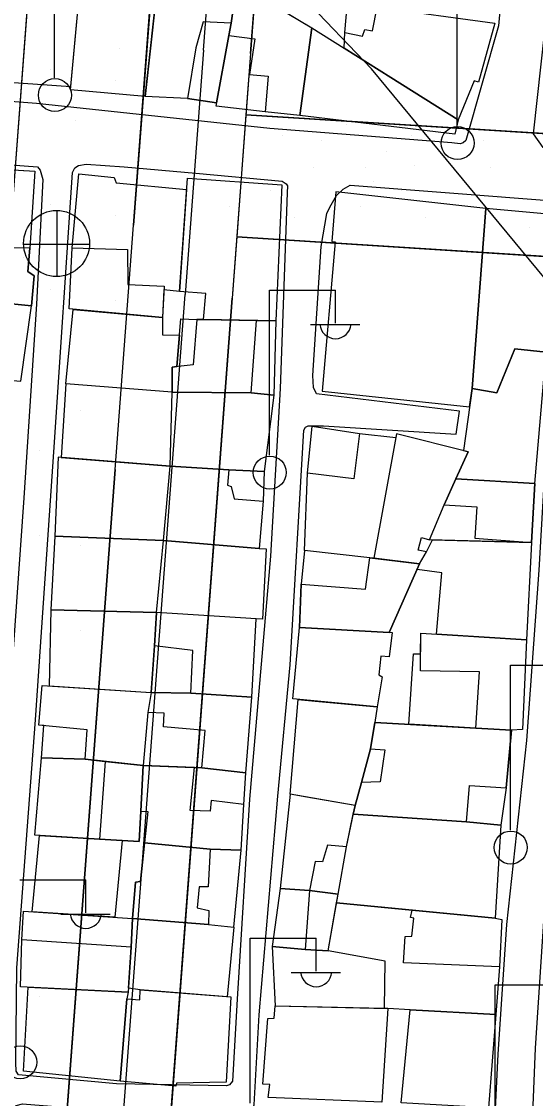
# Model space of a CAD drawing. Extents: x 417997 to 421451, y 4451742 to 4455216.
# Drawn here: x 419973.4 to 420028, y 4453116.1 to 4453230.3 of the extents above; entities that cross this region are included whole.
import ezdxf

# ---------------------------------------------------------------- set-up
doc = ezdxf.new("R2010")
doc.units = 0
for name, color, linetype in [('ADA', 7, 'Continuous'), ('ADAKENARI', 7, 'Continuous'), ('B_Mesken', 7, 'Continuous'), ('B_Teras', 7, 'Continuous'), ('Default', 7, 'Continuous'), ('KALDIRIM', 7, 'Continuous'), ('PL_AYA_PARK_DINLENME', 7, 'Continuous'), ('PL_TURZM', 7, 'Continuous'), ('S_Elektrik_Diregi', 7, 'Continuous'), ('S_Rogar_Kapagi', 7, 'Continuous'), ('SN_3_DERECE_KAYNAK_KORUMA', 7, 'Continuous'), ('TR_PARKALANI', 7, 'Continuous'), ('TR_TİC_TURIZM_K', 7, 'Continuous'), ('Yol_Sose', 7, 'Continuous')]:
    doc.layers.add(name, color=color, linetype=linetype)

# ---------------------------------------------------------------- blocks, each defined once
blk = doc.blocks.new('POINT_DISPLAY')
at = {"layer": 'Default'}
blk.add_line((0, 0), (0, 0), dxfattribs=at)

msp = doc.modelspace()

# ---------------------------------------------------------------- linework, layer by layer
at = {"layer": 'ADA'}
for p, q in [((420057.27, 4453216.61), (419997.25, 4453220.41)), ((420057.27, 4453216.61), (419997.25, 4453220.41)), ((419996.28, 4453207.45), (420056.42, 4453203.64)), ((419996.28, 4453207.45), (420056.42, 4453203.64))]:
    msp.add_line(p, q, dxfattribs=at)
at = {"layer": 'ADAKENARI'}
for p, q in [((419997.74, 4453226.89), (420007.85, 4453361.47)), ((419997.74, 4453226.89), (420007.85, 4453361.47)), ((419980.29, 4453314.96), (419972.38, 4453209.67)), ((419980.29, 4453314.96), (419972.38, 4453209.67)), ((419993.32, 4453314.84), (419985.34, 4453208.69)), ((419993.32, 4453314.84), (419985.34, 4453208.69)), ((419997.74, 4453226.89), (419995.79, 4453200.97)), ((419997.74, 4453226.89), (419995.79, 4453200.97)), ((419983.39, 4453182.79), (419985.34, 4453208.69)), ((419983.39, 4453182.79), (419985.34, 4453208.69)), ((419986.73, 4453080.4), (419995.79, 4453200.97)), ((419986.73, 4453080.4), (419995.79, 4453200.97)), ((419983.39, 4453182.79), (419975.82, 4453082.03)), ((419983.39, 4453182.79), (419975.82, 4453082.03))]:
    msp.add_line(p, q, dxfattribs=at)
at = {"layer": 'B_Mesken'}
for points in [[(420007.74, 4453229.13), (420008.9, 4453242.27), (419998.74, 4453243.84), (419996.91, 4453234), (420004.24, 4453229.63), (420007.68, 4453227.46)], [(419973.45, 4453237.22), (419966.81, 4453237.94), (419964.98, 4453224.35), (419978.66, 4453223.41), (419979.48, 4453232.17), (419979.92, 4453236.8)], [(419978.63, 4453223.04), (419980.02, 4453237.91), (419988.21, 4453237.44), (419986.55, 4453222.36)], [(419987.96, 4453235.13), (419996.27, 4453234.39), (419995.69, 4453230.1), (419995.44, 4453228.8), (419995.44, 4453228.8), (419995.44, 4453228.8), (419994.14, 4453221.67), (419991.06, 4453222.12), (419986.55, 4453222.36)], [(419995.69, 4453230.1), (419996.27, 4453234.39), (420004.24, 4453229.63), (420002.96, 4453220.34), (419999.28, 4453220.7), (419994.08, 4453221.33), (419995.44, 4453228.8)], [(420007.68, 4453227.46), (420007.74, 4453229.13), (420009.63, 4453228.74), (420009.88, 4453229.45), (420010.67, 4453229.29), (420011.17, 4453231.8), (420023.67, 4453230.11), (420021.92, 4453223.87), (420021.45, 4453224.01), (420019.76, 4453219.86)], [(420004.24, 4453229.63), (420019.76, 4453219.86), (420019.42, 4453218.34), (420002.96, 4453220.34)], [(419965.22, 4453200.99), (419965.86, 4453206.66), (419963.27, 4453206.7), (419963.81, 4453215.1), (419974.85, 4453214.43), (419974.31, 4453206.26), (419974.11, 4453203.8), (419974.78, 4453203.35), (419974.49, 4453200.15), (419967.45, 4453200.86)], [(419990.19, 4453201.66), (419988.55, 4453201.86), (419988.4, 4453198.93), (419978.5, 4453199.82), (419978.81, 4453206.3), (419979.52, 4453214.16), (419983.28, 4453213.75), (419983.47, 4453213.2), (419990.96, 4453212.48)], [(419990.19, 4453201.66), (419991.04, 4453213.67), (420001.07, 4453212.99), (420000.42, 4453198.55), (419992.75, 4453198.7), (419992.98, 4453201.45)], [(420020.97, 4453189.43), (420021.24, 4453191.4), (420022.7, 4453210.47), (420006.78, 4453212.23), (420006.38, 4453206.98), (420006.71, 4453206.95), (420005.35, 4453191.1)], [(420021.24, 4453191.4), (420023.86, 4453190.92), (420025.77, 4453195.58), (420029.1, 4453195.23), (420030.09, 4453209.8), (420022.7, 4453210.47)], [(419967.45, 4453200.86), (419963, 4453201.11), (419962.63, 4453196.08), (419963.48, 4453196.12), (419963.35, 4453192.99), (419973.38, 4453192.16), (419974.49, 4453200.15)], [(419978.13, 4453191.87), (419978.93, 4453199.78), (419988.4, 4453198.93), (419988.4, 4453197.09), (419990.21, 4453197.03), (419989.93, 4453193.71), (419989.42, 4453193.66), (419989.41, 4453190.99)], [(420000.42, 4453198.55), (420000.21, 4453190.67), (419997.82, 4453190.92), (419989.41, 4453190.99), (419989.42, 4453193.66), (419989.93, 4453193.71), (419990.35, 4453198.78), (419992.04, 4453198.7), (419992.75, 4453198.7), (419998.37, 4453198.59)], [(420029.1, 4453195.23), (420025.77, 4453195.58), (420023.86, 4453190.92), (420021.24, 4453191.4), (420020.33, 4453184.81), (420020.83, 4453184.69), (420019.5, 4453181.83), (420027.91, 4453181.31)], [(419989.2, 4453183.16), (419989.41, 4453190.99), (419978.13, 4453191.87), (419977.65, 4453184.08)], [(420000.21, 4453190.67), (419999.19, 4453182.6), (419995.44, 4453182.76), (419989.2, 4453183.16), (419989.41, 4453190.99), (419997.82, 4453190.92)], [(420003.78, 4453182.41), (420004.26, 4453187.41), (420009.31, 4453186.62), (420013.14, 4453186.18), (420010.83, 4453173.4), (420010.38, 4453173.45), (420003.47, 4453174.22)], [(420015.68, 4453172.79), (420016.41, 4453174.07), (420015.52, 4453174.25), (420015.88, 4453175.61), (420016.74, 4453175.33), (420018.27, 4453179.05), (420019.5, 4453181.83), (420020.83, 4453184.69), (420013.21, 4453186.58), (420010.83, 4453173.4)], [(419989.2, 4453183.16), (419977.33, 4453184.1), (419976.96, 4453175.72), (419988.52, 4453175.29)], [(419995.44, 4453182.76), (419999.19, 4453182.6), (419999.08, 4453179.46), (419998.67, 4453174.42), (419988.52, 4453175.27), (419989.2, 4453183.16)], [(420016.74, 4453175.33), (420018.27, 4453179.05), (420019.5, 4453181.83), (420027.91, 4453181.31), (420027.54, 4453175.06)], [(419987.77, 4453167.66), (419988.52, 4453175.27), (419976.96, 4453175.72), (419976.54, 4453167.93)], [(419988.52, 4453175.27), (419998.67, 4453174.42), (419999.39, 4453174.4), (419999.01, 4453166.93), (419998.32, 4453166.99), (419987.77, 4453167.66)], [(420027.54, 4453175.06), (420027.01, 4453164.73), (420017.45, 4453165.36), (420018.05, 4453171.85), (420015.42, 4453172.19), (420015.68, 4453172.79), (420016.41, 4453174.07), (420017.04, 4453175.33)], [(420003.47, 4453174.22), (420003.12, 4453170.64), (420002.93, 4453166.06), (420012.45, 4453165.53), (420015.68, 4453172.79), (420010.83, 4453173.4), (420010.38, 4453173.45)], [(419987.77, 4453167.66), (419976.54, 4453167.93), (419976.36, 4453159.87), (419987.18, 4453159.17), (419987.55, 4453164.1)], [(419997.86, 4453158.67), (419998.32, 4453166.99), (419987.77, 4453167.66), (419987.55, 4453164.1), (419987.18, 4453159.17), (419991.4, 4453159.11), (419991.4, 4453159.11)], [(420002.93, 4453166.06), (420012.78, 4453165.51), (420012.46, 4453162.94), (420011.55, 4453163.02), (420011.36, 4453161.05), (420011.72, 4453160.82), (420011.18, 4453157.66), (420002.22, 4453158.48)], [(420014.54, 4453155.79), (420015.03, 4453163.25), (420015.77, 4453163.27), (420015.79, 4453165.47), (420027.01, 4453164.73), (420026.6, 4453155.24), (420025.44, 4453155.17), (420021.64, 4453155.39)], [(419975.56, 4453152.24), (419975.81, 4453155.65), (419975.28, 4453155.7), (419975.65, 4453159.92), (419987.18, 4453159.17), (419986.83, 4453157.06), (419986.36, 4453151.44), (419982.31, 4453151.86), (419980.19, 4453152.08)], [(419987.18, 4453159.17), (419986.83, 4453157.06), (419986.36, 4453151.44), (419992.56, 4453151.18), (419997.23, 4453150.64), (419997.86, 4453158.67), (419991.4, 4453159.11)], [(420001.96, 4453148.4), (420002.79, 4453158.43), (420004.61, 4453158.26), (420011.18, 4453157.66), (420010.91, 4453155.99), (420010.47, 4453153.19), (420009.5, 4453149.61), (420008.83, 4453147.18), (420003.5, 4453148.12)], [(420009.5, 4453149.61), (420010.47, 4453153.19), (420010.91, 4453155.99), (420025.44, 4453155.17), (420024.84, 4453149.05), (420024.3, 4453145.1), (420020.64, 4453145.46), (420008.63, 4453146.26), (420008.83, 4453147.18)], [(419981.72, 4453143.62), (419974.87, 4453144.05), (419975.56, 4453152.24), (419980.19, 4453152.08), (419982.31, 4453151.86), (419986.36, 4453151.44), (419986.11, 4453146.59), (419985.93, 4453143.36)], [(419997.01, 4453147.3), (419997.23, 4453150.64), (419992.56, 4453151.18), (419986.36, 4453151.44), (419986.11, 4453146.59), (419986.86, 4453146.54), (419986.5, 4453143.21), (419993.47, 4453142.56), (419996.75, 4453142.46)], [(420007.92, 4453142.81), (420008.83, 4453147.18), (420001.96, 4453148.4), (420000.88, 4453138.38), (420004, 4453138.17), (420007.02, 4453137.77)], [(420024.3, 4453145.1), (420023.7, 4453135.24), (420006.86, 4453136.86), (420007.02, 4453137.77), (420007.92, 4453142.81), (420007.92, 4453142.81), (420008.63, 4453146.26), (420020.64, 4453145.46)], [(419974.57, 4453135.93), (419975.36, 4453144.02), (419981.72, 4453143.62), (419984.12, 4453143.47), (419983.34, 4453135.34)], [(419993.27, 4453134.58), (419995.96, 4453134.3), (419996.75, 4453142.46), (419993.47, 4453142.56), (419986.5, 4453143.21), (419986.08, 4453139.12), (419985.53, 4453139.07), (419985.21, 4453135.21), (419985.21, 4453135.21), (419985.21, 4453135.21), (419985.21, 4453135.21)], [(420000.88, 4453138.38), (420000.04, 4453132.23), (420003.52, 4453131.91), (420005.99, 4453131.78), (420007.02, 4453137.77), (420004, 4453138.17)], [(420024.14, 4453130.1), (420023.76, 4453125.04), (420014.66, 4453125.51), (420012.31, 4453125.68), (420011.95, 4453125.69), (420012.03, 4453130.68), (420005.99, 4453131.78), (420006.86, 4453136.86), (420014.87, 4453136.09), (420023.7, 4453135.24), (420024.41, 4453135.1)], [(419985.07, 4453132.17), (419984.76, 4453127.4), (419973.34, 4453127.98), (419973.47, 4453132.95), (419973.67, 4453135.99), (419985.21, 4453135.21)], [(419995.96, 4453134.3), (419995.25, 4453126.92), (419986.04, 4453127.66), (419984.78, 4453127.82), (419985.07, 4453132.17), (419985.21, 4453135.21), (419993.27, 4453134.58)], [(420012.03, 4453130.68), (420005.99, 4453131.78), (420003.52, 4453131.91), (420000.04, 4453132.23), (420000.36, 4453125.94), (420011.95, 4453125.69)], [(419983.91, 4453117.97), (419973.66, 4453119.03), (419974.14, 4453127.94), (419984.76, 4453127.4), (419984.61, 4453126.7)], [(419995.66, 4453126.89), (419995.17, 4453117.87), (419989.88, 4453117.76), (419989.82, 4453117.45), (419983.91, 4453117.97), (419984.61, 4453126.7), (419985.98, 4453126.6), (419986.04, 4453127.66)], [(420000.36, 4453125.94), (420012.31, 4453125.68), (420011.66, 4453115.75), (419999.62, 4453116.22), (419999.77, 4453117.6), (419999.06, 4453117.65), (419999.56, 4453124.59), (420000.24, 4453124.63)], [(420013.72, 4453115.67), (420014.66, 4453125.51), (420023.76, 4453125.04), (420022.99, 4453115.14)]]:
    msp.add_lwpolyline(points, close=True, dxfattribs=at)
at = {"layer": 'B_Teras'}
for points in [[(419995.44, 4453228.8), (419995.69, 4453230.1), (419992.73, 4453230.25), (419991.93, 4453227.49), (419991.06, 4453222.12), (419994.14, 4453221.67), (419995.44, 4453228.8)], [(419994.08, 4453221.33), (419995.44, 4453228.8), (419998.21, 4453228.47), (419997.64, 4453224.69), (419999.6, 4453224.51), (419999.28, 4453220.7)], [(419967.79, 4453204.27), (419967.45, 4453200.86), (419974.49, 4453200.15), (419974.78, 4453203.35), (419974.11, 4453203.8), (419974.31, 4453206.26), (419972.25, 4453206.31), (419972.07, 4453203.89)], [(419978.5, 4453199.82), (419978.81, 4453206.3), (419984.68, 4453206.12), (419984.72, 4453202.43), (419988.57, 4453202.22), (419988.4, 4453198.93)], [(419992.75, 4453198.7), (419992.04, 4453198.7), (419991.66, 4453193.91), (419989.42, 4453193.66), (419989.41, 4453190.99), (419997.82, 4453190.92), (419998.37, 4453198.59)], [(420009.31, 4453186.62), (420008.7, 4453181.8), (420003.78, 4453182.41), (420004.26, 4453187.41)], [(419989.2, 4453183.16), (419995.44, 4453182.76), (419995.3, 4453181.15), (419995.69, 4453181.01), (419995.99, 4453179.69), (419999.08, 4453179.46), (419998.67, 4453174.42), (419988.52, 4453175.27)], [(420019.5, 4453181.83), (420018.27, 4453179.05), (420021.74, 4453178.83), (420021.55, 4453175.53), (420027.54, 4453175.06), (420027.91, 4453181.31)], [(420010.38, 4453173.45), (420015.68, 4453172.79), (420012.45, 4453165.53), (420002.93, 4453166.06), (420003.12, 4453170.64), (420009.95, 4453170.11)], [(420015.76, 4453161.46), (420015.79, 4453165.47), (420027.01, 4453164.73), (420026.6, 4453155.24), (420025.44, 4453155.17), (420021.64, 4453155.39), (420022.04, 4453161.34)], [(419987.55, 4453164.1), (419987.18, 4453159.17), (419991.4, 4453159.11), (419991.61, 4453163.62)], [(419986.36, 4453151.44), (419980.19, 4453152.08), (419980.41, 4453155.21), (419975.28, 4453155.7), (419975.65, 4453159.92), (419987.18, 4453159.17), (419986.83, 4453157.06)], [(419986.83, 4453157.06), (419986.36, 4453151.44), (419992.56, 4453151.18), (419992.93, 4453155.15), (419988.49, 4453155.52), (419988.56, 4453156.99)], [(420008.63, 4453146.26), (420020.64, 4453145.46), (420020.98, 4453149.29), (420024.84, 4453149.05), (420025.44, 4453155.17), (420010.91, 4453155.99), (420010.47, 4453153.19), (420011.98, 4453153.09), (420011.49, 4453149.7), (420009.5, 4453149.61), (420008.83, 4453147.18)], [(419982.31, 4453151.86), (419981.72, 4453143.62), (419985.93, 4453143.36), (419986.11, 4453146.59), (419986.36, 4453151.44)], [(419986.36, 4453151.44), (419986.11, 4453146.59), (419986.86, 4453146.54), (419986.5, 4453143.21), (419993.47, 4453142.56), (419996.75, 4453142.46), (419997.01, 4453147.3), (419993.55, 4453147.7), (419993.46, 4453146.57), (419991.34, 4453146.67), (419991.78, 4453151.21)], [(419985.21, 4453135.21), (419985.53, 4453139.07), (419986.08, 4453139.12), (419986.5, 4453143.21), (419993.47, 4453142.56), (419993.24, 4453138.57), (419992.28, 4453138.56), (419992.07, 4453136.33), (419993.31, 4453136.07), (419993.27, 4453134.58)], [(420007.02, 4453137.77), (420007.92, 4453142.81), (420005.9, 4453142.98), (420005.36, 4453141.22), (420004.58, 4453141.24), (420004, 4453138.17)], [(420003.52, 4453131.91), (420005.99, 4453131.78), (420007.02, 4453137.77), (420004, 4453138.17)], [(419985.21, 4453135.21), (419985.07, 4453132.17), (419973.47, 4453132.95), (419973.67, 4453135.99)], [(420023.7, 4453135.24), (420024.41, 4453135.1), (420024.14, 4453130.1), (420013.96, 4453130.51), (420014.14, 4453133.31), (420014.85, 4453133.33), (420015.07, 4453135.24), (420014.71, 4453135.3), (420014.87, 4453136.09)]]:
    msp.add_lwpolyline(points, close=True, dxfattribs=at)
at = {"layer": 'KALDIRIM'}
for p, q in [((419992.75, 4453227.27), (420002.79, 4453360.78)), ((419992.75, 4453227.27), (420002.79, 4453360.78)), ((419992.75, 4453227.27), (419990.8, 4453201.34)), ((419992.75, 4453227.27), (419990.8, 4453201.34)), ((419981.74, 4453080.77), (419990.8, 4453201.34)), ((419981.74, 4453080.77), (419990.8, 4453201.34))]:
    msp.add_line(p, q, dxfattribs=at)
at = {"layer": 'PL_AYA_PARK_DINLENME'}
for points in [[(419983.01, 4453351.15), (419982.03, 4453338.17), (419980.29, 4453314.96), (419972.38, 4453209.67), (419970.43, 4453183.76), (419962.86, 4453083.01), (419961.52, 4453065.24), (419953.41, 4452957.36)], [(419983.01, 4453351.15), (419982.03, 4453338.17), (419980.29, 4453314.96), (419972.38, 4453209.67), (419970.43, 4453183.76), (419962.86, 4453083.01), (419961.52, 4453065.24), (419953.41, 4452957.36)], [(419966.18, 4452953.73), (419974.49, 4453064.27), (419975.82, 4453082.03), (419983.39, 4453182.79), (419985.34, 4453208.69), (419993.32, 4453314.84), (419995, 4453337.2), (419995.97, 4453350.18)], [(419966.18, 4452953.73), (419974.49, 4453064.27), (419975.82, 4453082.03), (419983.39, 4453182.79), (419985.34, 4453208.69), (419993.32, 4453314.84), (419995, 4453337.2), (419995.97, 4453350.18)], [(419997.25, 4453220.41), (419996.28, 4453207.45), (420056.42, 4453203.64), (420057.27, 4453216.61), (419997.25, 4453220.41)], [(419997.25, 4453220.41), (419996.28, 4453207.45), (420056.42, 4453203.64), (420057.27, 4453216.61), (419997.25, 4453220.41)]]:
    msp.add_lwpolyline(points, dxfattribs=at)
at = {"layer": 'PL_TURZM'}
for points in [[(420057.27, 4453216.61), (420057.7, 4453223.09), (420063.55, 4453312.58), (420064.04, 4453320.07), (420004.7, 4453319.51), (419997.74, 4453226.89), (419997.25, 4453220.41), (420057.27, 4453216.61)], [(420057.27, 4453216.61), (420057.7, 4453223.09), (420063.55, 4453312.58), (420064.04, 4453320.07), (420004.7, 4453319.51), (419997.74, 4453226.89), (419997.25, 4453220.41), (420057.27, 4453216.61)], [(420040.33, 4452957.57), (420047, 4453059.66), (420048.11, 4453076.62), (420056, 4453197.15), (420056.42, 4453203.64), (419996.28, 4453207.45), (419995.79, 4453200.97), (419986.73, 4453080.4), (419985.45, 4453063.45), (419977.78, 4452961.28), (420040.33, 4452957.57)], [(420040.33, 4452957.57), (420047, 4453059.66), (420048.11, 4453076.62), (420056, 4453197.15), (420056.42, 4453203.64), (419996.28, 4453207.45), (419995.79, 4453200.97), (419986.73, 4453080.4), (419985.45, 4453063.45), (419977.78, 4452961.28), (420040.33, 4452957.57)]]:
    msp.add_lwpolyline(points, dxfattribs=at)
at = {"layer": 'S_Elektrik_Diregi'}
for p, q in [((419976.94, 4453224.32), (419976.94, 4453241.82)), ((420019.66, 4453219.24), (420019.66, 4453236.74)), ((419999.75, 4453184.31), (419999.75, 4453201.81)), ((419999.75, 4453201.81), (420006.75, 4453201.81)), ((420006.75, 4453198.31), (420006.75, 4453201.81)), ((420004.09, 4453198.17), (420009.34, 4453198.17)), ((420025.31, 4453144.57), (420025.31, 4453162.07)), ((420025.31, 4453162.07), (420032.31, 4453162.07)), ((419973.27, 4453139.31), (419980.27, 4453139.31)), ((419980.27, 4453135.81), (419980.27, 4453139.31)), ((419977.61, 4453135.67), (419982.86, 4453135.67)), ((419997.71, 4453115.62), (419997.71, 4453133.12)), ((419997.71, 4453133.12), (420004.71, 4453133.12)), ((420004.71, 4453129.62), (420004.71, 4453133.12)), ((420002.05, 4453129.48), (420007.3, 4453129.48)), ((420023.68, 4453110.66), (420023.68, 4453128.16)), ((420023.68, 4453128.16), (420030.68, 4453128.16))]:
    msp.add_line(p, q, dxfattribs=at)
for centre in [(419976.98, 4453222.49), (420019.7, 4453217.41), (419999.78, 4453182.48), (420025.34, 4453142.73), (419973.31, 4453119.97)]:
    msp.add_circle(centre, 1.75, dxfattribs=at)
for centre in [(420006.75, 4453198.33), (419980.27, 4453135.82), (420004.71, 4453129.64)]:
    msp.add_arc(centre, 1.66, 184.8384, 355.1464, dxfattribs=at)
at = {"layer": 'S_Rogar_Kapagi'}
for p, q in [((419977.22, 4453203.23), (419977.22, 4453210.23)), ((419973.65, 4453206.69), (419980.65, 4453206.69))]:
    msp.add_line(p, q, dxfattribs=at)
msp.add_circle((419977.16, 4453206.76), 3.5, dxfattribs=at)
at = {"layer": 'SN_3_DERECE_KAYNAK_KORUMA'}
for p, q in [((420010.57, 4453225.26), (419772.92, 4453473.96)), ((420010.57, 4453225.26), (419772.92, 4453473.96)), ((420213.22, 4452980.45), (420010.57, 4453225.26)), ((420213.22, 4452980.45), (420010.57, 4453225.26))]:
    msp.add_line(p, q, dxfattribs=at)
at = {"layer": 'TR_TİC_TURIZM_K'}
for points in [[(420057.27, 4453216.61), (420057.7, 4453223.09), (420063.55, 4453312.58), (420064.04, 4453320.07), (420004.7, 4453319.51), (419997.74, 4453226.89), (419997.25, 4453220.41), (420057.27, 4453216.61)], [(420057.27, 4453216.61), (420057.7, 4453223.09), (420063.55, 4453312.58), (420064.04, 4453320.07), (420004.7, 4453319.51), (419997.74, 4453226.89), (419997.25, 4453220.41), (420057.27, 4453216.61)], [(419996.28, 4453207.45), (419995.79, 4453200.97), (419986.73, 4453080.4), (419985.45, 4453063.45), (419977.78, 4452961.28), (420040.33, 4452957.57), (420047, 4453059.66), (420048.11, 4453076.62), (420056, 4453197.15), (420056.42, 4453203.64), (419996.28, 4453207.45)], [(419996.28, 4453207.45), (419995.79, 4453200.97), (419986.73, 4453080.4), (419985.45, 4453063.45), (419977.78, 4452961.28), (420040.33, 4452957.57), (420047, 4453059.66), (420048.11, 4453076.62), (420056, 4453197.15), (420056.42, 4453203.64), (419996.28, 4453207.45)]]:
    msp.add_lwpolyline(points, dxfattribs=at)
at = {"layer": 'Yol_Sose'}
for points in [[(419977.39, 4453247.27), (419998.94, 4453244.42), (420012.64, 4453242.78), (420024.54, 4453240.97), (420024.96, 4453240.67), (420025.01, 4453240.35), (420024.04, 4453229.84), (420020.59, 4453217.67), (420020.28, 4453217.43), (420019.97, 4453217.34), (420019.09, 4453217.42), (419999.77, 4453218.95), (419975.02, 4453221.59), (419964.94, 4453222.39), (419964.57, 4453222.72), (419964.44, 4453223.49), (419965.6, 4453232.68), (419967.72, 4453248.24), (419968.08, 4453248.54), (419968.44, 4453248.58), (419971, 4453248.17)], [(420057.43, 4453198.59), (420065.48, 4453192.27), (420067.51, 4453199.19), (420060.97, 4453202.62), (420051.07, 4453206.92), (420040.9, 4453213.06), (420028.8, 4453216.92), (420027.76, 4453218.4), (420028.97, 4453229.3), (420030.15, 4453246.99)], [(419964.74, 4453215.68), (419975.15, 4453214.88), (419975.42, 4453214.53), (419975.72, 4453213.55), (419975.03, 4453200.32), (419973.68, 4453179.79), (419972.34, 4453160.75), (419970.71, 4453142.14), (419969.87, 4453123.93), (419969.63, 4453119.62), (419969.33, 4453119.34), (419968.97, 4453119.22), (419945.06, 4453120.37), (419944.89, 4453120.5), (419944.79, 4453120.91), (419947.45, 4453147.07), (419948.71, 4453167.23)], [(419991.95, 4453214.23), (420001.11, 4453213.36), (420001.52, 4453213.07), (420001.65, 4453212.86), (420001.64, 4453212.13), (420000.88, 4453191.38), (419999.85, 4453173.6), (419997.63, 4453147.85), (419996.32, 4453126.64), (419995.81, 4453117.96), (419995.51, 4453117.57), (419995.18, 4453117.46), (419983.52, 4453117.67), (419973.14, 4453118.62), (419972.86, 4453119.02), (419972.85, 4453119.91), (419972.94, 4453129.98), (419974.93, 4453156.27), (419976.89, 4453185.17), (419978.85, 4453214.3), (419979.1, 4453214.77), (419979.49, 4453215.03), (419980.31, 4453215.17), (419984.33, 4453214.87)], [(419984.33, 4453214.87), (419991.95, 4453214.23)], [(420006.85, 4453211.85), (420007.56, 4453212.51), (420008.3, 4453212.94), (420029.84, 4453211.28), (420030.42, 4453210.99), (420030.75, 4453210.59), (420030.37, 4453205.69), (420029.22, 4453187.4), (420028.31, 4453172.12), (420027, 4453154.06), (420024.88, 4453134.56), (420023.97, 4453120.84), (420023.29, 4453107.03), (420022.03, 4453090.37), (420021.47, 4453075), (420020.99, 4453074.06), (420020.69, 4453073.85), (420019.83, 4453073.74), (419997.57, 4453076.36), (419983, 4453077.14), (419961.09, 4453078.18)], [(420005.23, 4453206.45), (420005.83, 4453209.93), (420006.14, 4453210.61), (420006.85, 4453211.85)], [(420061.88, 4453074), (420060.94, 4453073), (420060.62, 4453072.71), (420059.76, 4453072.12), (420058.81, 4453071.92), (420057.85, 4453071.73), (420048.42, 4453072.32), (420026.02, 4453073.66), (420025.51, 4453074.03), (420025.19, 4453074.58), (420025.24, 4453075.53), (420025.66, 4453083.97), (420027.27, 4453104.06), (420027.98, 4453121.47), (420029.63, 4453146.76), (420031.7, 4453172.96), (420033.14, 4453194.94), (420034.85, 4453208.88), (420035.17, 4453209.28), (420035.63, 4453209.43), (420039.11, 4453208.03), (420057.43, 4453198.59)], [(419969.47, 4453109.29), (419968.86, 4453100.48), (419968.78, 4453095.68), (419970.52, 4453095.57), (419972.34, 4453114.85), (419972.87, 4453115.39), (419973.54, 4453115.56), (419985.88, 4453114.56), (419997.6, 4453114.12), (419998.13, 4453115.44), (419998.65, 4453125.01), (420000.62, 4453148.18), (420001.93, 4453162.11), (420003.39, 4453186.99), (420003.57, 4453187.28), (420003.85, 4453187.42), (420005.47, 4453187.44), (420019.54, 4453186.56), (420019.9, 4453188.99), (420004.72, 4453190.84), (420004.43, 4453191.5), (420004.35, 4453192.75), (420005.23, 4453206.45)]]:
    msp.add_lwpolyline(points, dxfattribs=at)

# ---------------------------------------------------------------- block references
at = {"layer": 'TR_PARKALANI', "xscale": 0.1, "yscale": 0.10000000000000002}
for p in [(419973.66, 4453228.63), (419973.66, 4453228.63), (419983.82, 4453227.42), (419983.82, 4453227.42), (419976.54, 4453225.16), (419976.54, 4453225.16), (419983.44, 4453224.04), (419983.44, 4453224.04), (419979.16, 4453219.78), (419979.16, 4453219.78), (420007.94, 4453219.34), (420007.94, 4453219.34), (420001.12, 4453218.21), (420001.12, 4453218.21), (420014.85, 4453218.21), (420014.85, 4453218.21), (420005.31, 4453217.64), (420005.31, 4453217.64), (420022.42, 4453217.64), (420022.42, 4453217.64), (420012.21, 4453216.52), (420012.21, 4453216.52), (419973.66, 4453214.34), (419973.66, 4453214.34), (420004.43, 4453214.82), (420004.43, 4453214.82), (420009.91, 4453214.82), (420009.91, 4453214.82), (420015.08, 4453215.01), (420015.08, 4453215.01), (420023.23, 4453214.82), (420023.23, 4453214.82), (420010.76, 4453213.32), (420010.76, 4453213.32), (419999.85, 4453212.38), (419999.85, 4453212.38), (420013.77, 4453212.38), (420013.77, 4453212.38), (420017.67, 4453212.19), (420017.67, 4453212.19), (419976.54, 4453210.87), (419976.54, 4453210.87), (420024.06, 4453211.82), (420024.06, 4453211.82), (419979.16, 4453210.76), (419979.16, 4453210.76), (419983.44, 4453209.75), (419983.44, 4453209.75), (419995.53, 4453210.69), (419995.53, 4453210.69), (420009.44, 4453210.69), (420009.44, 4453210.69), (420002.44, 4453209.56), (420002.44, 4453209.56), (420016.35, 4453209.56), (420016.35, 4453209.56), (420027.37, 4453208.43), (420027.37, 4453208.43), (419973.66, 4453205.31), (419973.66, 4453205.31), (419976.54, 4453201.85), (419976.54, 4453201.85), (419983.44, 4453200.72), (419983.44, 4453200.72), (419974.27, 4453197.6), (419974.27, 4453197.6), (419979.68, 4453189.07), (419979.68, 4453189.07), (419978.56, 4453187.56), (419978.56, 4453187.56), (419975.4, 4453184.81), (419975.4, 4453184.81), (419975.4, 4453175.78), (419975.4, 4453175.78), (419979.68, 4453174.77), (419979.68, 4453174.77), (419979.68, 4453165.75), (419979.68, 4453165.75), (419974.79, 4453152.59), (419974.79, 4453152.59), (419979.68, 4453140.18), (419979.68, 4453140.18), (419975.4, 4453135.92), (419975.4, 4453135.92), (419975.4, 4453126.89), (419975.4, 4453126.89)]:
    msp.add_blockref('POINT_DISPLAY', p, dxfattribs=at)

doc.saveas('drawing.dxf')
